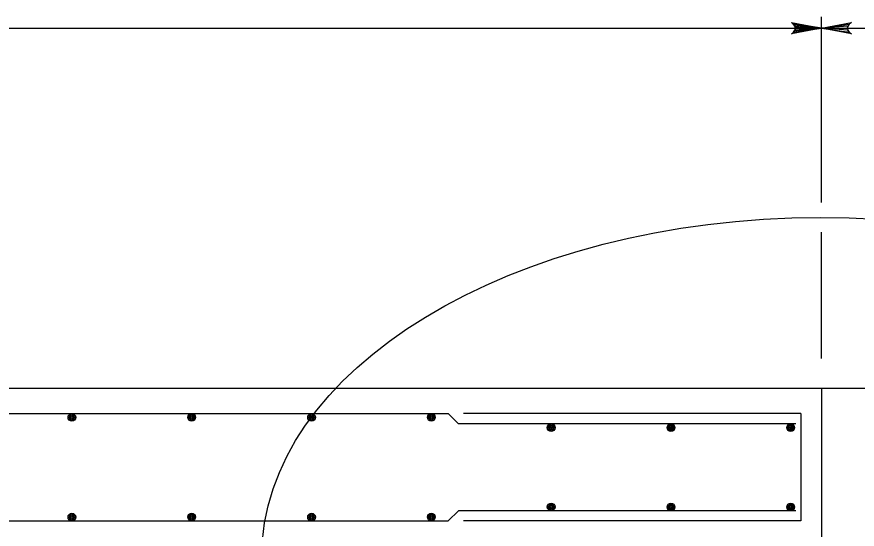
# Model space of a CAD drawing. Extents: x 636530 to 644067, y 294168 to 299122.
# Drawn here: x 638539.2 to 638622.7, y 297999 to 298049.9 of the extents above; entities that cross this region are included whole.
import ezdxf

# ---------------------------------------------------------------- set-up
doc = ezdxf.new("R2010")
doc.units = 0
doc.layers.add('1', color=7, linetype='Continuous')

msp = doc.modelspace()

# ---------------------------------------------------------------- linework, layer by layer
at = {"layer": '1'}
for p, q in [((638619.166, 298031.482), (638619.166, 298049.944)), ((638314.366, 298048.812), (638619.166, 298048.812)), ((638619.166, 298048.812), (638699.644, 298048.812)), ((638619.166, 298015.994), (638619.166, 298028.54)), ((638314.366, 298013.038), (638619.166, 298013.038)), ((638619.166, 298013.038), (638619.166, 297996.783)), ((638619.166, 298013.038), (638685.064, 298013.038)), ((638352.53, 298010.499), (638582.084, 298010.499)), ((638583.099, 298009.483), (638582.084, 298010.499)), ((638617.134, 298010.499), (638583.606, 298010.499)), ((638617.134, 298010.499), (638617.134, 297999.831)), ((638616.627, 298009.483), (638583.099, 298009.483)), ((638583.099, 298000.846), (638582.084, 297999.831)), ((638616.627, 298000.846), (638583.099, 298000.846)), ((638352.53, 297999.831), (638582.084, 297999.831)), ((638617.134, 297999.831), (638583.606, 297999.831))]:
    msp.add_line(p, q, dxfattribs=at)
for points in [[(638619.166, 298048.812), (638616.184, 298048.253), (638616.299, 298048.333), (638616.414, 298048.412), (638616.473, 298048.512), (638616.532, 298048.612), (638616.549, 298048.712), (638616.566, 298048.812), (638616.549, 298048.912), (638616.532, 298049.012), (638616.473, 298049.112), (638616.414, 298049.212), (638616.299, 298049.292), (638616.184, 298049.372), (638619.166, 298048.812), (638616.299, 298049.292), (638616.414, 298049.212), (638619.166, 298048.812), (638616.473, 298049.112), (638616.532, 298049.012), (638619.166, 298048.812), (638616.549, 298048.912), (638616.566, 298048.812), (638619.166, 298048.812), (638616.549, 298048.712), (638616.532, 298048.612), (638619.166, 298048.812), (638616.473, 298048.512), (638616.414, 298048.412), (638619.166, 298048.812), (638616.299, 298048.333)], [(638619.166, 298048.812), (638622.149, 298049.372), (638621.919, 298049.212), (638621.801, 298049.012), (638621.766, 298048.812), (638621.801, 298048.612), (638621.919, 298048.412), (638622.149, 298048.253), (638619.166, 298048.812), (638621.919, 298048.412), (638621.801, 298048.612), (638619.166, 298048.812), (638621.766, 298048.812), (638621.801, 298049.012), (638619.166, 298048.812), (638621.919, 298049.212)]]:
    msp.add_lwpolyline(points, dxfattribs=at)
for centre, radius in [((638544.699, 298010.118), 0.381), ((638544.699, 298010.118), 0.286), ((638544.699, 298010.118), 0.19), ((638544.699, 298010.118), 0.0952), ((638556.605, 298010.118), 0.381), ((638556.605, 298010.118), 0.286), ((638556.605, 298010.118), 0.19), ((638556.605, 298010.118), 0.0952), ((638568.51, 298010.118), 0.381), ((638568.51, 298010.118), 0.286), ((638568.51, 298010.118), 0.19), ((638568.51, 298010.118), 0.0952), ((638580.416, 298010.118), 0.381), ((638580.416, 298010.118), 0.286), ((638580.416, 298010.118), 0.19), ((638580.416, 298010.118), 0.0952), ((638592.321, 298009.103), 0.381), ((638592.321, 298009.103), 0.286), ((638592.321, 298009.103), 0.19), ((638604.227, 298009.103), 0.381), ((638604.227, 298009.103), 0.286), ((638604.227, 298009.103), 0.19), ((638616.118, 298009.103), 0.381), ((638616.118, 298009.103), 0.286), ((638616.118, 298009.103), 0.19), ((638592.321, 298009.103), 0.0952), ((638604.227, 298009.103), 0.0952), ((638616.118, 298009.103), 0.0952), ((638592.321, 298001.227), 0.381), ((638592.321, 298001.227), 0.286), ((638592.321, 298001.227), 0.19), ((638592.321, 298001.227), 0.0952), ((638604.227, 298001.227), 0.381), ((638604.227, 298001.227), 0.286), ((638604.227, 298001.227), 0.19), ((638604.227, 298001.227), 0.0952), ((638616.118, 298001.227), 0.381), ((638616.118, 298001.227), 0.286), ((638616.118, 298001.227), 0.19), ((638616.118, 298001.227), 0.0952), ((638544.699, 298000.211), 0.381), ((638544.699, 298000.211), 0.286), ((638544.699, 298000.211), 0.19), ((638544.699, 298000.211), 0.0952), ((638556.605, 298000.211), 0.381), ((638556.605, 298000.211), 0.286), ((638556.605, 298000.211), 0.19), ((638556.605, 298000.211), 0.0952), ((638568.51, 298000.211), 0.381), ((638568.51, 298000.211), 0.286), ((638568.51, 298000.211), 0.19), ((638568.51, 298000.211), 0.0952), ((638580.416, 298000.211), 0.381), ((638580.416, 298000.211), 0.286), ((638580.416, 298000.211), 0.19), ((638580.416, 298000.211), 0.0952)]:
    msp.add_circle(centre, radius, dxfattribs=at)
msp.add_ellipse((638619.083, 297996.196), major_axis=(-55.517, 0), ratio=0.608854, dxfattribs=at)

doc.saveas('drawing.dxf')
